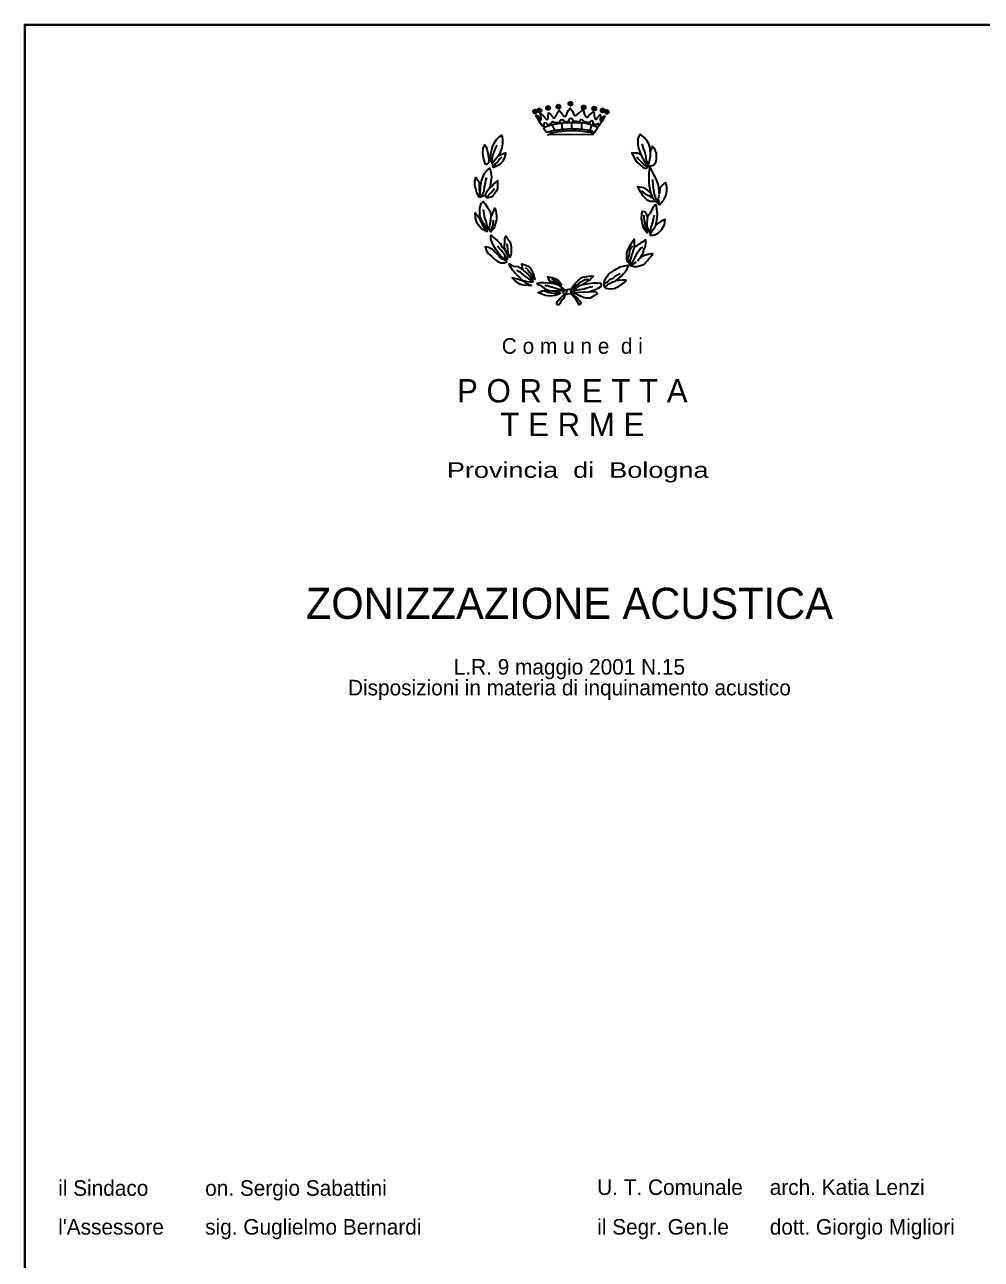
# Model space of a CAD drawing. Extents: x 645880 to 658994, y 884400 to 894744.
# Drawn here: x 647922 to 649767, y 892363 to 894744 of the extents above; entities that cross this region are included whole.
import ezdxf
from ezdxf.enums import TextEntityAlignment as Align

# ---------------------------------------------------------------- set-up
doc = ezdxf.new("R2010")
doc.units = 0
doc.header["$LTSCALE"] = 10
doc.layers.add('62', color=7, linetype='Continuous', lineweight=35)

msp = doc.modelspace()

# ---------------------------------------------------------------- hatches: boundary and pattern name
at = {"layer": '62'}
for points in [[(648906.54, 894580.17, 1), (648906.54, 894572.5, 1)], [(648914.8, 894582.38, 1), (648914.8, 894574.71, 1)], [(648931.63, 894587.11, 1), (648931.63, 894579.44, 1)], [(648951.52, 894589.63, 1), (648951.52, 894581.96, 1)], [(648974.77, 894595.31, 1), (648974.77, 894587.64, 1)], [(649000.17, 894588.05, 1), (649000.17, 894580.39, 1)], [(649020.67, 894585.85, 1), (649020.67, 894578.18, 1)], [(649036.89, 894582.38, 1), (649036.89, 894574.71, 1)], [(649044.85, 894579.54, 1), (649044.85, 894571.87, 1)]]:
    msp.add_hatch(color=256, dxfattribs=at).paths.add_polyline_path(points)

# ---------------------------------------------------------------- linework, layer by layer
for p, q in [((648944.78, 894540.7), (648939.28, 894550.48)), ((648959.47, 894542.59), (648958.25, 894553.94)), ((648977.51, 894543.85), (648977.51, 894554.57)), ((648996.5, 894542.9), (648996.82, 894554.57)), ((649013.02, 894539.75), (649015.78, 894549.85)), ((648800.15, 894417.53), (648799.55, 894410.92)), ((648848.48, 894309.82), (648852.47, 894300.04)), ((648883.64, 894270.43), (648886.4, 894268.22)), ((648895.88, 894259.69), (648897.58, 894257.32)), ((648958.24, 894241.12), (648953.65, 894240.16))]:
    msp.add_line(p, q, dxfattribs=at)
at = {"layer": '62', "lineweight": 40}
msp.add_lwpolyline([(650022.35, 894743.81), (650022.35, 891773.81), (647922.35, 891773.81), (647922.35, 894743.81)], close=True, dxfattribs=at)
at = {"layer": '62'}
for points in [[(648921.22, 894547.01), (648917.86, 894552.35), (648907.76, 894568.45), (648910.19, 894568.78), (648912.95, 894566.87), (648917.86, 894559.61), (648918.17, 894562.46), (648917.56, 894567.52), (648917.24, 894572.56), (648921.53, 894568.78), (648925.49, 894564.98), (648928.27, 894561.19), (648931.31, 894561.83), (648931.63, 894564.35), (648931.93, 894568.45), (648932.54, 894573.82), (648936.83, 894570.65), (648938.66, 894567.82), (648940.49, 894565.93), (648941.72, 894564.35), (648944.17, 894564.35), (648946.01, 894566.24), (648950.59, 894575.08), (648953.03, 894579.17), (648956.41, 894575.08), (648960.38, 894569.09), (648962.83, 894566.87), (648965.59, 894567.52), (648967.43, 894571.3), (648970.49, 894578.56), (648974.15, 894582.97), (648977.51, 894578.23), (648980.59, 894572.56), (648983.03, 894568.78), (648984.56, 894568.78), (648987.02, 894570.02), (648991.61, 894573.82), (648997.1, 894578.86), (648999.55, 894577.61), (649001.99, 894570.35)], [(648996.19, 894560.57), (648994.04, 894560.57), (648993.13, 894559.94), (648992.51, 894558.35), (648992.51, 894557.41), (648992.51, 894556.78), (648979.67, 894557.74), (648979.67, 894559.61), (648977.83, 894561.52), (648975.7, 894562.78), (648973.55, 894562.15), (648972.02, 894561.52), (648971.71, 894560.26), (648971.71, 894557.41), (648971.71, 894556.48), (648961.91, 894556.48), (648961.91, 894558.98), (648960.08, 894559.94), (648958.25, 894560.26), (648956.41, 894559.94), (648954.88, 894558.98), (648954.26, 894558.05), (648954.26, 894556.78), (648954.26, 894555.83), (648954.26, 894555.53), (648944.17, 894554.57), (648942.95, 894555.83), (648941.72, 894556.48), (648939.89, 894556.48), (648939.28, 894556.15), (648938.06, 894555.2), (648937.43, 894554.57), (648937.43, 894553.63), (648937.43, 894552.68), (648930.71, 894550.15), (648930.1, 894552.35), (648928.27, 894553.94), (648924.59, 894554.27), (648923.38, 894553), (648922.75, 894551.42)], [(649001.99, 894570.35), (649003.54, 894566.57), (649005.68, 894564.98), (649008.11, 894565.93), (649009.66, 894568.13), (649013.63, 894571.61), (649018.22, 894575.39), (649020.67, 894573.82), (649020.67, 894568.78), (649021.58, 894563.39), (649022.21, 894561.52), (649023.11, 894561.52), (649024.34, 894561.83), (649027.1, 894564.98), (649032.29, 894570.65), (649032.91, 894566.87), (649032.29, 894561.52), (649032.59, 894558.05), (649034.14, 894556.48), (649035.98, 894559.31), (649036.58, 894563.09), (649037.2, 894566.24), (649039.34, 894567.52), (649041.17, 894567.52), (649035.98, 894557.74), (649028.93, 894547.64), (649029.85, 894550.15), (649027.4, 894553), (649025.57, 894552.05), (649025.27, 894550.79), (649018.22, 894552.68), (649018.22, 894556.15), (649017.31, 894558.35), (649014.86, 894558.35), (649013.33, 894557.09), (649012.1, 894555.53), (649012.1, 894554.27), (648999.55, 894557.09), (648998.33, 894559.94), (648996.19, 894560.57)], [(648922.75, 894551.42), (648923.38, 894549.22), (648923.06, 894548.27), (648921.22, 894547.01)], [(648824.03, 894476.5), (648824.03, 894483.76), (648825.25, 894491.33), (648827.39, 894497.95), (648829.54, 894503.93), (648833.21, 894511.82)], [(649124.42, 894473.53), (649121.36, 894481.88), (649120.13, 894491.66), (649118.3, 894499.24), (649115.86, 894505.22), (649113.11, 894514.37)], [(648835.66, 894490.69), (648829.24, 894483.43), (648824.33, 894476.5)], [(648825.55, 894468.29), (648830.15, 894475.55), (648833.51, 894478.37), (648837.49, 894483.76), (648842.99, 894488.17)], [(649110.65, 894492.92), (649114.63, 894484.72), (649118.93, 894478.42), (649121.05, 894473.68), (649123.19, 894469.58), (649117.07, 894472.73), (649113.41, 894476.51), (649109.74, 894480.62), (649105.45, 894485.35), (649103, 894488.2)], [(649128.71, 894499.55), (649128.1, 894490.4), (649127.18, 894483.14), (649125.65, 894477.47), (649123.19, 894469.58)], [(648821.27, 894482.5), (648824.03, 894476.5), (648821.27, 894482.5)], [(648799.55, 894410.92), (648805.67, 894417.53), (648808.12, 894422.89), (648808.73, 894431.09), (648810.86, 894438.04), (648811.78, 894443.71), (648813.31, 894449.39)], [(649146.41, 894396.77), (649140.61, 894406.22), (649136.93, 894416.63), (649135.4, 894425.47), (649134.49, 894433.97), (649133.27, 894445.34)], [(648817.3, 894427), (648813.01, 894420.68), (648809.65, 894414.7)], [(648813.31, 894410.27), (648817.6, 894415.64), (648820.97, 894419.42), (648825.55, 894424.48), (648827.99, 894428.26)], [(649133.87, 894409.07), (649128.37, 894412.52), (649121.03, 894416), (649112.45, 894423.26)], [(649138.78, 894403.69), (649133.87, 894409.07), (649132.34, 894413.8), (649128.98, 894420.11)], [(649144.9, 894416), (649144.28, 894410.63), (649143.67, 894407.81), (649146.41, 894396.77)], [(648815.15, 894349.01), (648814.24, 894355.16), (648812.39, 894365.26), (648809.03, 894373.45), (648808.12, 894380.08), (648806.87, 894387.04)], [(648820.96, 894344.45), (648823.1, 894351.07), (648825.85, 894359.27), (648826.16, 894366.83)], [(649120.9, 894345.08), (649119.83, 894352.64), (649118.29, 894363.68), (649117.06, 894370.94), (649117.06, 894376.31)], [(649123.19, 894373.46), (649122.58, 894367.16), (649121.95, 894361.48), (649121.95, 894357.05), (649123.19, 894350.75)], [(649139.09, 894358.01), (649135.73, 894350.44), (649129.01, 894340.97), (649129.31, 894348.55), (649131.14, 894355.18), (649133.27, 894363.05), (649134.82, 894369.37), (649136.63, 894376.93)], [(648820.36, 894364.96), (648818.51, 894356.42), (648817.3, 894350.75)], [(648857.66, 894295.31), (648854.59, 894303.19), (648853.99, 894311.71), (648852.47, 894321.47)], [(648850.01, 894288.68), (648848.78, 894298.46), (648844.79, 894304.13), (648840.83, 894308.87), (648836.54, 894313.28), (648833.8, 894317.06)], [(649089.26, 894282.7), (649085.59, 894292.16), (649087.73, 894299.09), (649089.88, 894310.76), (649092.62, 894315.17), (649094.15, 894317.72)], [(649098.43, 894314.56), (649096.3, 894310.76), (649094.45, 894304.13), (649093.24, 894301.31), (649091.09, 894294.05), (649089.26, 894288.38), (649089.26, 894282.7)], [(649090.79, 894279.55), (649095.07, 894286.81), (649099.36, 894295.31), (649104.86, 894305.09), (649109.75, 894312.97), (649114.36, 894315.17)], [(648902.62, 894246.77), (648897.11, 894251.81), (648892.21, 894255.59), (648887.62, 894258.76), (648883.34, 894262.22), (648878.75, 894265.69), (648874.78, 894267.89), (648871.1, 894270.73)], [(648906.29, 894252.44), (648900.47, 894260.02), (648896.5, 894265.07), (648893.14, 894270.73), (648890.06, 894273.89), (648887.93, 894274.85)], [(649090.79, 894279.55), (649097.21, 894283.33), (649102.1, 894286.48)], [(648886.4, 894268.22), (648891.29, 894264.11), (648895.88, 894259.69)], [(648958.24, 894241.12), (648954.58, 894246.16), (648950.29, 894251.2), (648945.4, 894254.03), (648938.65, 894255.61), (648932.23, 894257.2), (648930.4, 894257.81), (648931.91, 894254.36), (648934.99, 894249.31), (648938.65, 894248.36), (648942.64, 894248.03), (648947.69, 894243.32)], [(648955.96, 894240.64), (648949.97, 894246.77), (648944.78, 894250.25), (648938.65, 894253.4)], [(648975.38, 894231.32), (648984.86, 894239.53), (648990.07, 894244.25), (648996.19, 894248.68), (649003.22, 894252.46), (649009.66, 894253.4)], [(649038.85, 894244.24), (649046.2, 894248.33), (649051.39, 894253.37), (649057.21, 894255.28), (649062.11, 894260.32), (649070.68, 894264.11)], [(649062.41, 894250.54), (649060.27, 894248.96), (649054.75, 894246.76), (649051.09, 894244.55), (649047.11, 894242.65), (649044.65, 894241.07), (649042.82, 894239.81), (649040.69, 894237.92)], [(648923.05, 894231.01), (648927.95, 894229.12), (648932.54, 894228.17), (648937.43, 894226.91), (648943.85, 894226.28), (648950.59, 894226.28), (648956.39, 894225.95)], [(648961.91, 894234.16), (648954.26, 894233.53), (648949.67, 894233.86), (648945.4, 894235.73), (648940.79, 894237.32), (648935.6, 894238.27), (648930.71, 894240.16), (648925.49, 894240.47)], [(648947.23, 894229.73), (648939.58, 894229.73), (648933.46, 894230.69), (648928.55, 894232.91)], [(648947.69, 894243.32), (648951.22, 894242.05), (648953.65, 894240.16), (648958.24, 894241.12)], [(648969.56, 894233.53), (648967.73, 894230.69), (648966.19, 894228.17), (648965.59, 894223.75)], [(648975.98, 894225.02), (648985.18, 894231.65), (648991.91, 894233.53), (649000.78, 894234.79), (649006.6, 894236.36), (649014.23, 894238.27), (649017.91, 894238.91)], [(648975.98, 894225.02), (648986.39, 894227.53), (648997.1, 894228.8), (649007.81, 894228.17), (649013.33, 894229.43)], [(648997.1, 894242.05), (648991.6, 894240.16), (648987.31, 894236.99), (648982.72, 894233.86), (648980.59, 894230.69), (648976.3, 894227.53)]]:
    msp.add_lwpolyline(points, dxfattribs=at)
for points in [[(648923.06, 894544.79), (648928.27, 894536.27), (648935.6, 894538.49), (648944.78, 894540.7), (648954.88, 894541.64), (648968.65, 894542.9), (648980.89, 894543.85), (648991, 894542.9), (649007.81, 894541.31), (649016.99, 894538.81), (649020.67, 894535.01), (649027.4, 894545.74), (649018.84, 894548.9), (649010.27, 894551.74), (649001.09, 894553.63), (648991.3, 894554.27), (648979.06, 894554.57), (648964.67, 894554.27), (648950.9, 894552.68), (648939.28, 894550.48), (648930.1, 894547.31)], [(648938.35, 894535.01), (648952.13, 894537.86), (648964.67, 894539.11), (648977.51, 894540.07), (648987.62, 894539.75), (649002.31, 894538.18), (649013.02, 894536.6), (649018.67, 894532.33), (648931.16, 894531.71)], [(649123.19, 894469.58), (649132.37, 894472.43), (649136.35, 894474.31), (649140.04, 894480.29), (649140.34, 894486.62), (649140.34, 894496.07), (649138.81, 894499.87), (649136.66, 894505.85), (649132.37, 894509.33), (649131.46, 894505.55), (649128.71, 894499.55), (649128.1, 894505.85), (649125.65, 894514.37), (649121.36, 894521.32), (649117.07, 894526.04), (649108.82, 894532.99), (649107.29, 894530.78), (649104.83, 894523.52), (649104.53, 894518.8), (649104.83, 894512.17), (649106.06, 894505.85), (649107.59, 894500.5), (649110.65, 894492.92), (649104.23, 894496.07), (649097.81, 894496.39), (649092.91, 894496.72), (649096.88, 894488.51), (649100.87, 894482.21), (649104.83, 894477.47), (649109.74, 894472.73), (649115.24, 894468.32), (649120.75, 894466.75)], [(648811.78, 894473.33), (648809.65, 894478.07), (648807.5, 894484.37), (648806.57, 894490.06), (648805.97, 894497.32), (648806.57, 894504.88), (648808.73, 894511.19), (648809.65, 894512.45), (648812.09, 894508.04), (648813.62, 894503.63), (648815.15, 894496.37), (648816.98, 894488.8), (648817.6, 894483.11), (648816.67, 894477.44)], [(648824.03, 894476.5), (648821.27, 894482.5), (648820.66, 894489.41), (648821.87, 894498.25), (648824.63, 894508.04), (648827.39, 894515.62), (648832.28, 894522.23), (648837.49, 894527.29), (648842.39, 894531.07), (648843.92, 894523.49), (648843.92, 894514.34), (648842.08, 894506.15), (648839.33, 894498.25), (648835.66, 894490.69), (648840.55, 894493.54), (648849.73, 894497), (648849.41, 894494.15), (648846.97, 894485.96), (648843.92, 894479.96), (648838.42, 894473.96), (648831.67, 894470.51), (648825.55, 894468.29), (648824.33, 894476.5)], [(648799.55, 894410.92), (648794.35, 894419.75), (648792.19, 894427.31), (648790.37, 894434.57), (648790.37, 894442.13), (648792.19, 894449.39), (648798.01, 894441.19), (648798.62, 894436.13), (648798.94, 894427.31), (648800.15, 894417.53), (648801.38, 894426.37), (648801.38, 894432.67), (648802.91, 894442.13), (648804.44, 894445.91), (648806.27, 894450.97), (648808.73, 894456.65), (648811.48, 894460.43), (648816.07, 894465.47), (648819.44, 894467.05), (648820.97, 894459.17), (648822.19, 894449.69), (648821.27, 894441.5), (648819.74, 894433.31), (648817.3, 894427), (648821.57, 894431.41), (648826.16, 894436.45), (648831.98, 894440.56), (648834.13, 894443.08), (648834.13, 894435.83), (648834.13, 894428.89), (648832.9, 894423.83), (648829.84, 894419.42), (648825.86, 894414.37), (648821.87, 894411.23), (648817.3, 894410.27), (648813.31, 894410.27), (648809.65, 894414.7)], [(649146.41, 894396.77), (649151.02, 894401.81), (649155.59, 894407.81), (649158.97, 894415.37), (649160.5, 894423.56), (649160.81, 894429.56), (649159.88, 894435.23), (649158.05, 894439.66), (649155.59, 894437.45), (649152.23, 894434.3), (649147.34, 894428.3), (649146.11, 894420.41), (649145.51, 894418.22), (649144.9, 894431.77), (649140.91, 894445.01), (649136.33, 894453.53), (649131.43, 894462.37), (649127.75, 894469.63), (649125.61, 894458.59), (649125.61, 894444.4), (649125.92, 894438.08), (649127.45, 894429.25), (649128.98, 894420.11), (649119.8, 894427.36), (649112.75, 894429.89), (649104.19, 894431.15), (649106.03, 894427.04), (649110.32, 894420.41), (649113.37, 894414.73), (649117.34, 894410.63), (649122.23, 894405.89), (649129.3, 894403.39), (649138.78, 894403.69)], [(648813.01, 894347.29), (648812.09, 894352.01), (648806.87, 894360.2), (648801.98, 894369.67), (648800.15, 894376.61), (648800.15, 894384.83), (648800.15, 894390.49), (648802.61, 894399.32), (648806.27, 894403.12), (648809.95, 894398.69), (648814.54, 894391.45), (648819.13, 894385.13), (648820.96, 894376.93), (648820.36, 894364.96), (648821.87, 894373.15), (648824.63, 894379.13), (648829.22, 894390.17), (648831.05, 894384.83), (648831.98, 894375.35), (648832.28, 894367.79), (648829.22, 894357.05), (648826.78, 894350.75), (648820.96, 894344.45), (648817.3, 894350.75)], [(649128.7, 894337.19), (649137.26, 894338.77), (649144.31, 894342.55), (649150.73, 894349.18), (649156.22, 894358.01), (649157.45, 894368.42), (649155.31, 894367.79), (649149.2, 894364.31), (649139.09, 894358.01), (649141.54, 894366.83), (649142.77, 894378.2), (649141.54, 894388.3), (649140.94, 894394.91), (649138.18, 894396.49), (649133.27, 894390.5), (649127.77, 894380.09), (649123.19, 894373.46), (649121.66, 894378.83), (649118.29, 894382.93), (649112.78, 894383.87), (649111.55, 894378.83), (649110.95, 894369.68), (649112.47, 894365.27), (649113.4, 894357.7), (649115.54, 894351.71), (649118.9, 894347.92), (649122.88, 894342.23), (649123.19, 894343.81), (649123.19, 894350.75), (649129.01, 894340.97)], [(648814.54, 894344.12), (648808.73, 894346.96), (648803.21, 894350.12), (648799.85, 894354.22), (648795.56, 894359.57), (648793.73, 894364.61), (648791.57, 894370.61), (648790.67, 894381.04), (648798.62, 894371.57), (648801.68, 894364), (648805.36, 894357.05), (648809.63, 894351.07), (648813.01, 894347.29)], [(648850.01, 894288.68), (648846.65, 894293.09), (648839.62, 894298.46), (648835.31, 894303.82), (648830.74, 894310.43), (648827.06, 894317.06), (648823.69, 894323.69), (648821.24, 894330.01), (648820.94, 894334.73), (648820.94, 894337.9), (648826.45, 894333.47), (648833.18, 894327.8), (648838.99, 894322.12), (648843.28, 894314.56), (648848.48, 894309.82), (648847.57, 894317.39), (648847.87, 894322.75), (648848.48, 894331.27), (648850.01, 894335.99), (648853.37, 894331.27), (648857.05, 894326.21), (648859.19, 894321.8), (648860.11, 894315.49), (648860.41, 894309.17), (648860.41, 894304.13), (648859.79, 894299.72), (648857.66, 894295.31), (648852.47, 894300.04), (648852.47, 894291.83)], [(649090.79, 894279.55), (649097.21, 894277.34), (649103.63, 894277.64), (649110.07, 894279.23), (649116.19, 894281.75), (649120.46, 894286.48), (649124.15, 894289.96), (649127.51, 894295.01), (649131.79, 894299.09), (649133.33, 894301.93), (649129.66, 894301.93), (649124.75, 894301), (649117.4, 894299.09), (649112.81, 894296.89), (649104.5, 894289.43), (649106.99, 894292.48), (649110.98, 894297.85), (649115.57, 894304.78), (649115.87, 894308.56), (649119.25, 894316.13), (649119.86, 894322.43), (649120.18, 894328.13), (649118.02, 894328.43), (649114.04, 894324.97), (649110.67, 894323.08), (649103.95, 894318.97), (649098.43, 894314.56), (649098.43, 894319.6), (649098.43, 894325.28), (649098.13, 894330.34), (649095.7, 894326.86), (649091.71, 894321.8), (649087.73, 894315.52), (649084.37, 894307.93), (649082.51, 894302.27), (649082.51, 894293.44), (649083.74, 894288.05), (649089.26, 894282.7)], [(648850.01, 894288.68), (648843.59, 894291.83), (648837.77, 894296.26), (648833.18, 894301.31), (648828.59, 894305.72), (648824.3, 894310.43), (648816.95, 894313.91), (648810.53, 894315.82), (648812.69, 894307.61), (648816.35, 894302.56), (648823.09, 894296.57), (648828.59, 894290.89), (648834.41, 894287.09), (648840.53, 894284.89), (648846.95, 894284.57), (648851.86, 894286.48)], [(648902.62, 894246.77), (648896.8, 894247.07), (648890.38, 894247.72), (648882.41, 894250.85), (648875.09, 894258.11), (648870.47, 894261.89), (648866.51, 894266.32), (648862.22, 894271.37), (648858.55, 894276.73), (648856.72, 894282.41), (648859.48, 894280.84), (648864.98, 894278.32), (648873.55, 894277.67), (648880.9, 894272.63), (648883.64, 894270.43), (648882.41, 894275.78), (648881.2, 894280.84), (648880.9, 894282.73), (648886.7, 894280.52), (648893.14, 894277.99), (648896.8, 894274.85), (648899.26, 894271.06), (648901.39, 894266.63), (648903.23, 894261.59), (648905.06, 894257.18), (648906.29, 894252.44), (648902.62, 894255.28), (648897.58, 894257.32), (648899.26, 894254.98), (648901.39, 894249.61)], [(649038.85, 894244.24), (649040.99, 894251.48), (649044.35, 894257.15), (649048.33, 894262.52), (649053.83, 894266.93), (649059.35, 894270.73), (649064.86, 894273.56), (649070.68, 894277.03), (649076.5, 894278.3), (649085.36, 894279.88), (649086.59, 894279.56), (649083.52, 894273.56), (649082.3, 894270.11), (649079.54, 894265.99), (649076.8, 894263.15), (649073.42, 894259.07), (649070.06, 894256.85), (649062.27, 894250.52), (649067.92, 894251.17), (649073.72, 894251.81), (649080.77, 894252.11), (649081.39, 894249.89), (649073.72, 894243.28), (649065.17, 894237.92), (649059.04, 894234.77), (649051.09, 894233.81), (649042.82, 894235.07), (649040.69, 894237.92)], [(648872.63, 894253.7), (648882.41, 894250.85), (648888.23, 894245.81), (648899.57, 894241.09), (648893.14, 894240.77), (648884.57, 894241.4), (648878.45, 894242.99), (648873.55, 894245.81), (648867.73, 894250.55), (648862.52, 894255.91), (648863.75, 894255.59)], [(648956.39, 894225.95), (648950.9, 894223.45), (648945.08, 894221.87), (648940.19, 894220.91), (648935.9, 894220.61), (648931.63, 894220.91), (648926.11, 894221.87), (648921.53, 894223.45), (648916.63, 894225.32), (648912.34, 894227.23), (648914.78, 894227.87), (648919.07, 894230.08), (648923.05, 894231.01), (648928.55, 894232.91), (648924.58, 894235.73), (648919.99, 894239.21), (648916.63, 894240.77), (648912.34, 894242.36), (648909.59, 894244.9), (648912.05, 894245.2), (648917.86, 894246.47), (648924.28, 894246.77), (648931.01, 894246.16), (648937.73, 894245.53), (648944.15, 894244.57), (648951.22, 894242.05), (648956.11, 894238.27), (648961.91, 894234.16), (648958.55, 894230.69), (648951.5, 894230.08), (648947.23, 894229.73)], [(648975.38, 894231.32), (648979.36, 894238.91), (648984.25, 894245.53), (648988.85, 894249.95), (648993.43, 894254.03), (648997.72, 894256.87), (649003.22, 894257.81), (649009.34, 894259.07), (649014.86, 894259.4), (649019.14, 894259.07), (649017.91, 894257.81), (649015.15, 894254.99), (649011.79, 894251.2), (649005.67, 894247.73), (648997.1, 894242.05), (649002.61, 894243.62), (649010.26, 894244.9), (649017.91, 894245.83), (649024.94, 894245.83), (649032.59, 894245.2), (649034.14, 894242.05), (649032.59, 894238.27), (649027.7, 894235.12), (649022.81, 894232.58), (649013.33, 894229.43), (649023.41, 894228.8), (649027.09, 894225.65), (649020.97, 894221.54), (649013.02, 894216.83), (649006.28, 894216.83), (649000.18, 894218.08), (648994.36, 894220.28), (648989.45, 894222.49), (648986.09, 894225.02), (648975.98, 894225.02), (648976.3, 894227.53)], [(648965.59, 894223.75), (648960.7, 894221.54), (648955.49, 894216.83), (648952.43, 894212.71), (648948.76, 894209.87), (648947.84, 894205.79), (648952.43, 894203.87), (648955.49, 894206.72), (648958.24, 894212.41), (648962.21, 894216.19)], [(648965.59, 894223.75), (648961.61, 894225.32), (648961.3, 894228.49), (648964.97, 894232.91), (648969.56, 894233.53), (648972.32, 894234.16), (648975.38, 894231.32), (648976.3, 894227.53), (648975.98, 894225.02), (648969.88, 894224.39)], [(648975.98, 894225.02), (648987.61, 894217.45), (648990.67, 894213.35), (648995.57, 894208.3), (648993.74, 894204.83), (648991.3, 894203.87), (648988.54, 894209.24), (648984.86, 894214.61), (648981.5, 894219.04), (648978.13, 894222.17)]]:
    msp.add_lwpolyline(points, close=True, dxfattribs=at)
for centre in [(648906.54, 894576.33), (648914.8, 894578.54), (648931.63, 894583.27), (648951.52, 894585.8), (648974.77, 894591.48), (649000.17, 894584.22), (649020.67, 894582.01), (649036.89, 894578.54), (649044.85, 894575.7)]:
    msp.add_circle(centre, 3.83, dxfattribs=at)

# ---------------------------------------------------------------- texts
for s, height, p in [('C o m u n e  d i', 30, (648978.36, 894109.37)), ('P O R R E T T A', 45, (648978.36, 894015.47)), ('T E R M E', 45, (648978.36, 893950.47)), ('ZONIZZAZIONE ACUSTICA', 60, (648972.71, 893598.23)), ('L.R. 9 maggio 2001 N.15', 30, (648972.71, 893490.68)), ('Disposizioni in materia di inquinamento acustico', 30, (648972.7, 893450.68))]:
    msp.add_text(s, height=height, dxfattribs=at).set_placement(p, align=Align.CENTER)
at = {"layer": '62', "width": 1.3}
msp.add_text('Provincia  di  Bologna', height=30, dxfattribs=at).set_placement((648988.71, 893870.13), align=Align.CENTER)
at = {"layer": '62'}
for s, p in [('il Sindaco', (647986.86, 892485.78)), ('on. Sergio Sabattini', (648270.37, 892485.78)), ('U. T. Comunale', (649026.2, 892487.41)), ('arch. Katia Lenzi', (649359, 892487.41)), ("l'Assessore", (647986.91, 892410.96)), ('sig. Guglielmo Bernardi', (648270.42, 892410.96)), ('il Segr. Gen.le', (649026.2, 892410.96)), ('dott. Giorgio Migliori', (649359, 892410.96))]:
    msp.add_text(s, height=30, dxfattribs=at).set_placement(p)

doc.saveas('drawing.dxf')
